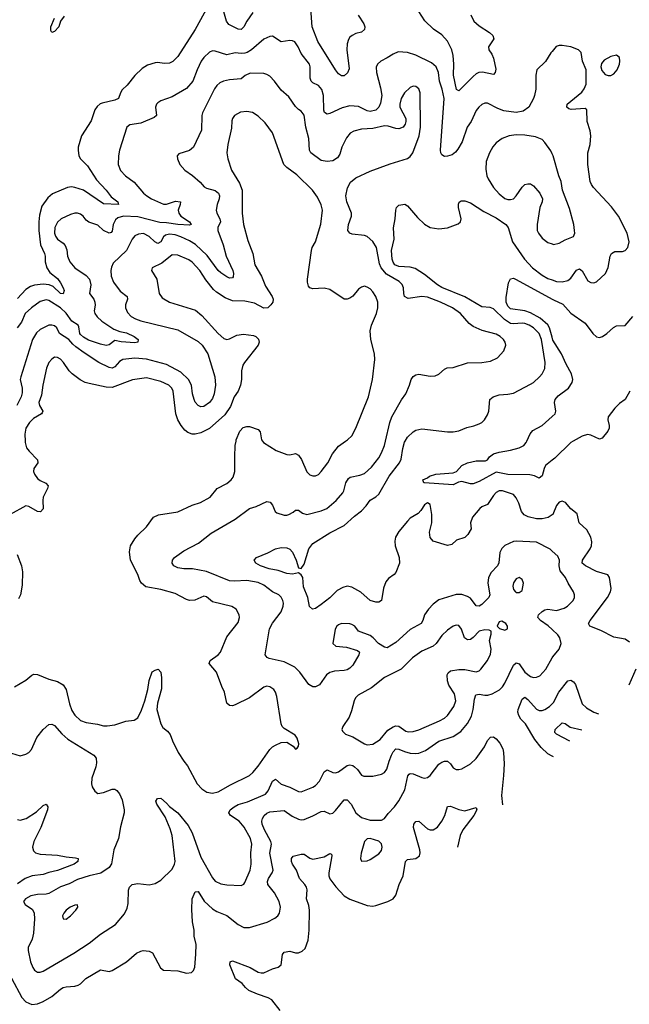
# Model space of a CAD drawing. Header units: inches. Extents: x 1384664 to 1536621, y 460766 to 646467.
# Tile 336 of 488: x 1526286 to 1530538, y 526074 to 532939. Entities that reach past the tile are written whole.
import ezdxf

# ---------------------------------------------------------------- set-up
doc = ezdxf.new("R2010")
doc.units = ezdxf.units.IN
doc.header["$MEASUREMENT"] = 0
for name, color, linetype in [('B5522', 7, 'Continuous'), ('B5523', 7, 'Continuous'), ('B5532', 7, 'Continuous'), ('B5533', 7, 'Continuous')]:
    doc.layers.add(name, color=color, linetype=linetype)

msp = doc.modelspace()

# ---------------------------------------------------------------- linework, layer by layer
at = {"layer": 'B5522', "color": 5}
for points, elevation in [([(1526323.8, 530000), (1526324.1, 529990), (1526334.7, 529954.7), (1526351.9, 529930), (1526409.2, 529870), (1526411.5, 529850), (1526384.1, 529810), (1526382.2, 529790), (1526388.7, 529770), (1526410, 529741.2), (1526430, 529726), (1526468.6, 529708.6), (1526484.4, 529690), (1526481.1, 529670), (1526450.2, 529610), (1526446.7, 529586.7), (1526450.3, 529529.7), (1526431.6, 529508.4), (1526410, 529509.7), (1526350, 529545.1), (1526330, 529549.5), (1526218.7, 529490)], 680), ([(1526250, 528288.4), (1526330, 528334.4), (1526370, 528368.5), (1526385.3, 528374.7), (1526410, 528374.3), (1526490, 528340.8), (1526550, 528324.9), (1526590, 528301.1), (1526611.3, 528270), (1526633, 528170), (1526650, 528123.1), (1526670.2, 528090), (1526710, 528053.4), (1526750, 528038), (1526828.2, 528028.2), (1526870, 528016), (1526895.1, 528015.1), (1526950, 528022.2), (1527026.9, 528046.9), (1527084.9, 528055.1), (1527109.7, 528070.3), (1527136, 528124), (1527159.7, 528190), (1527180.7, 528270), (1527190, 528332), (1527210, 528392), (1527230, 528404.7), (1527251.3, 528410), (1527270.6, 528390), (1527275.5, 528350), (1527274.6, 528274.6), (1527247.3, 528172.7), (1527243.6, 528130), (1527270.3, 528030.3), (1527284.9, 528004.9), (1527317.8, 527977.8), (1527335.4, 527955.4), (1527352, 527910), (1527391.7, 527830), (1527430, 527768.2), (1527456.5, 527736.5), (1527524.4, 527610), (1527555.9, 527575.9), (1527592.2, 527552.2), (1527630, 527546.9), (1527670, 527556.2), (1527755.5, 527604.5), (1527888.4, 527670), (1527911.8, 527690), (1527950, 527734.9), (1528029.8, 527850.2), (1528049.8, 527870.2), (1528070, 527881.7), (1528110, 527898.4), (1528150, 527902), (1528194.4, 527874.4), (1528210, 527852), (1528220.4, 527859.6), (1528230, 527874), (1528232, 527890), (1528222, 527930), (1528208, 527950), (1528130, 527996), (1528118, 528010), (1528109.6, 528029.6), (1528080.8, 528220.8), (1528071, 528251), (1528058, 528270), (1528030, 528287.3), (1528010, 528291.2), (1527990, 528285.6), (1527889.1, 528210.9), (1527790, 528161.7), (1527770, 528155.8), (1527750, 528157.6), (1527730, 528174), (1527714.7, 528250), (1527695.4, 528290), (1527659.6, 528390), (1527607.8, 528450), (1527614, 528470), (1527671.1, 528510), (1527686.9, 528530), (1527730, 528636.3), (1527810, 528736), (1527819.5, 528770), (1527818, 528790), (1527795.1, 528830), (1527766.6, 528846.6), (1527630, 528880.7), (1527590, 528916), (1527570, 528919.3), (1527508.5, 528891.5), (1527470, 528889.5), (1527450, 528895.6), (1527370, 528937.2), (1527270, 528965.1), (1527165.3, 528985.3), (1527135.1, 529010), (1527123.6, 529030), (1527109.6, 529070), (1527059.7, 529170), (1527051.3, 529228.7), (1527059.6, 529270), (1527090, 529320.5), (1527110, 529346), (1527170, 529402), (1527219.3, 529470), (1527254, 529486), (1527390, 529508.7), (1527490, 529553.7), (1527548.1, 529571.9), (1527614, 529610), (1527664, 529670), (1527730, 529704.9), (1527761.2, 529730), (1527776, 529750), (1527786.6, 529790), (1527785.6, 529890), (1527789.6, 529970), (1527795.2, 530000)], 680), ([(1530000, 529234), (1529986.4, 529246.4), (1529890, 529296.2), (1529750, 529303.8), (1529730, 529300.8), (1529670, 529274), (1529650, 529252.2), (1529634.8, 529225.2), (1529627.6, 529152.4), (1529619.3, 529130), (1529574.9, 529085.1), (1529555.6, 529050), (1529551.5, 529010), (1529564.4, 528930), (1529558.9, 528910), (1529510, 528861.8), (1529490, 528851), (1529470, 528851.5), (1529430, 528905.1), (1529410, 528917.7), (1529370, 528932.2), (1529330, 528931.1), (1529210, 528893), (1529170, 528864.6), (1529136.5, 528830), (1529110.2, 528790), (1529098.2, 528750), (1529087.2, 528730), (1529010, 528686.6), (1528910, 528596), (1528850, 528558.4), (1528830, 528562.9), (1528789, 528590), (1528752.3, 528630), (1528730, 528644.5), (1528650, 528676), (1528622.7, 528710), (1528603, 528723), (1528587.8, 528727.8), (1528530.5, 528729.5), (1528510, 528720.9), (1528497.3, 528710), (1528485.5, 528690), (1528470.4, 528590), (1528491.7, 528571.7), (1528565.1, 528565.1), (1528641.6, 528541.6), (1528657.3, 528530), (1528652.4, 528510), (1528610, 528439.6), (1528590, 528417.4), (1528570, 528406.2), (1528550, 528401.5), (1528482.9, 528397.1), (1528450, 528387.6), (1528426.4, 528370), (1528378.3, 528301.7), (1528350, 528288.3), (1528330, 528288.6), (1528303.9, 528303.9), (1528239.8, 528390), (1528205, 528425), (1528130, 528461.5), (1528025.6, 528485.6), (1528012.4, 528492.4), (1527997.6, 528510), (1528029, 528691), (1528049, 528731), (1528109.7, 528810), (1528124.7, 528850), (1528126, 528870), (1528120.4, 528890), (1528110, 528911.5), (1528094.3, 528930), (1528050, 528950.8), (1527990, 528996.5), (1527950, 529015.9), (1527870, 529028.3), (1527783.5, 529023.5), (1527750, 529027.3), (1527590, 529091.4), (1527490.8, 529109.2), (1527431.1, 529111.1), (1527390, 529117.6), (1527361.2, 529130), (1527349.4, 529150), (1527352.3, 529170), (1527367, 529190), (1527430, 529235.6), (1527533.3, 529290), (1527622, 529358), (1527790, 529456.5), (1527889.6, 529530), (1527934.9, 529545.1), (1528010, 529580.4), (1528034, 529574), (1528050, 529553.4), (1528068.9, 529510), (1528080.3, 529500.3), (1528130, 529483.8), (1528150, 529484.2), (1528164.2, 529490), (1528194.6, 529505.4), (1528210, 529519.6), (1528230, 529520.3), (1528257.7, 529497.7), (1528290, 529488.6), (1528390, 529514.2), (1528429.3, 529530.7), (1528493.7, 529586.3), (1528539.1, 529640.9), (1528546.6, 529653.4), (1528561.6, 529710), (1528580.2, 529739.8), (1528590.7, 529749.3), (1528657.8, 529762.2), (1528690, 529775.6), (1528741.1, 529818.9), (1528790, 529885.3), (1528810, 529918.4), (1528830, 529970.6), (1528837.2, 530000)], 660), ([(1530000, 529487.1), (1529972.9, 529467.1), (1529930, 529459.9), (1529890, 529459.6), (1529831.9, 529471.9), (1529805.9, 529485.9), (1529787.4, 529510), (1529768.4, 529568.4), (1529750, 529605.2), (1529729.6, 529629.6), (1529654.1, 529654.1), (1529630, 529654.6), (1529610, 529643.5), (1529590, 529622.4), (1529550, 529559.6), (1529510, 529541.6), (1529495.5, 529530), (1529443.8, 529470), (1529430.8, 529430), (1529434.8, 529390), (1529411.3, 529350), (1529390, 529329), (1529332, 529310), (1529299.8, 529280.2), (1529270, 529274), (1529170, 529303.7), (1529150, 529329), (1529145.7, 529365.7), (1529159.7, 529430), (1529159.7, 529490), (1529150, 529559), (1529130, 529571.1), (1529110, 529556.9), (1529083.9, 529516.1), (1529064.7, 529495.3), (1529010, 529463.8), (1528990, 529443.7), (1528930.2, 529370), (1528907.7, 529330), (1528903.2, 529303.2), (1528905.3, 529270), (1528931.8, 529190), (1528935.6, 529150), (1528910, 529084.5), (1528897.1, 529070), (1528858, 529042), (1528840.9, 529019.1), (1528824.7, 528975.3), (1528810.2, 528889.8), (1528790, 528878.7), (1528770, 528878.4), (1528730, 528889.7), (1528666.5, 528946.5), (1528602.7, 528982.7), (1528570, 528988.6), (1528539.6, 528980.4), (1528500.1, 528959.9), (1528450, 528909.1), (1528390, 528860.8), (1528350, 528834), (1528328, 528830), (1528307.7, 528847.7), (1528295.1, 528910), (1528265.4, 528985.4), (1528261.1, 529050), (1528250, 529069.5), (1528230, 529081.2), (1528190, 529073.5), (1528150, 529078), (1528090, 529097.6), (1528026, 529110), (1527966, 529130), (1527933.2, 529150), (1527922, 529170), (1527938, 529190), (1528018, 529222), (1528070, 529250.4), (1528110, 529258.4), (1528150, 529255.8), (1528170, 529248.2), (1528190, 529226), (1528214.4, 529170), (1528230, 529117.3), (1528250, 529112.2), (1528270, 529142), (1528304, 529250), (1528330, 529286.3), (1528450, 529360.2), (1528550, 529411.3), (1528621.7, 529478.3), (1528670, 529515.6), (1528702.2, 529550), (1528730.6, 529589.4), (1528770, 529612.4), (1528790, 529630.2), (1528863.3, 529756.7), (1528935.6, 529850), (1528946.2, 529873.8), (1528958.1, 529950), (1528970, 529993.7), (1528973.7, 530000)], 640), ([(1527979.2, 530000), (1527985.5, 529990), (1528075, 529935), (1528150, 529907.8), (1528170, 529906), (1528210, 529913.7), (1528230, 529903.1), (1528251.8, 529871.8), (1528290, 529785.5), (1528310, 529765.5), (1528330, 529758.4), (1528350, 529758.4), (1528370, 529768), (1528390, 529788), (1528435.1, 529850), (1528468.2, 529911.8), (1528510, 529965.3), (1528557.9, 530000)], 680), ([(1530000, 529867.5), (1529954.8, 529830), (1529943.9, 529810), (1529930, 529759.7), (1529910, 529743.1), (1529877.7, 529757.7), (1529845.1, 529765.1), (1529690, 529767.3), (1529610, 529783.9), (1529490, 529718), (1529450, 529702.6), (1529430, 529702.6), (1529370, 529719.8), (1529346, 529714), (1529310, 529697), (1529109.6, 529709.6), (1529106, 529710), (1529098, 529730), (1529130, 529744.7), (1529143.9, 529756.1), (1529188.7, 529770), (1529310, 529780.3), (1529332, 529790), (1529370, 529830.3), (1529409.2, 529850), (1529470, 529862.3), (1529535.6, 529864.4), (1529550, 529870.7), (1529562.9, 529890), (1529590, 529912.2), (1529630, 529923.9), (1529710, 529936.5), (1529770, 529954.9), (1529801.6, 529970), (1529819.7, 529990), (1529824.1, 530000)], 620), ([(1526269.5, 529210), (1526297.9, 529130), (1526304.8, 529090), (1526302.7, 528997.3), (1526291, 528930), (1526277.9, 528902.1)], 680), ([(1530000, 528687.3), (1529972.6, 528712.6), (1529919.7, 528750), (1529901, 528770), (1529904.4, 528790), (1529930, 528813.2), (1529950, 528824.2), (1529970, 528828.2), (1530000, 528823.8)], 660), ([(1526230, 527825.3), (1526290, 527806.7), (1526330, 527817.6), (1526349.7, 527830.3), (1526367.3, 527850), (1526405.3, 527934.7), (1526449.7, 527990.3), (1526490, 528024.9), (1526510, 528026.4), (1526530, 528018.4), (1526580.2, 527960.2), (1526621.7, 527921.7), (1526773, 527830), (1526803, 527810), (1526820.5, 527790), (1526822.5, 527757.5), (1526818, 527730), (1526788.8, 527651.2), (1526786.7, 527610), (1526790.8, 527590), (1526810, 527561), (1526830, 527544), (1526870, 527550.6), (1526930, 527574.8), (1526950, 527574.8), (1526964.1, 527564.1), (1526982, 527542), (1526999.9, 527499.9), (1527014, 527430), (1527014, 527410), (1526989.2, 527310.8), (1526975.6, 527230), (1526943.5, 527150), (1526926.5, 527053.5), (1526910, 527027.6), (1526851.1, 526988.9), (1526770, 526970.5), (1526690, 526944.2), (1526630, 526913.3), (1526570, 526893.3), (1526490, 526845.7), (1526470, 526841.3), (1526410, 526840.3), (1526363.8, 526830), (1526325.7, 526810), (1526312, 526790), (1526324.9, 526770), (1526375.4, 526735.4), (1526387.6, 526710), (1526389.5, 526670), (1526382.7, 526570), (1526372.7, 526527.3), (1526345.4, 526470), (1526344.6, 526450), (1526361.8, 526370), (1526378, 526330), (1526390, 526312.7), (1526410, 526298.4), (1526430, 526297), (1526450, 526304.2), (1526664.2, 526430), (1526770, 526500.8), (1526850, 526563.9), (1526953.3, 526630), (1527016.2, 526703.8), (1527036.4, 526743.6), (1527043.5, 526776.5), (1527045.4, 526870), (1527052, 526890), (1527069.7, 526910.3), (1527110, 526917), (1527190, 526906.7), (1527230, 526916.4), (1527270, 526939.3), (1527350, 527015.5), (1527365.7, 527050), (1527369.7, 527070), (1527349, 527250), (1527336.3, 527296.3), (1527300.9, 527380.9), (1527242, 527470), (1527235.3, 527490), (1527248, 527510), (1527270, 527510.8), (1527310, 527477.3), (1527332, 527452), (1527390, 527408.2), (1527460.2, 527320.2), (1527488.4, 527268.4), (1527550, 527099.1), (1527630, 526955.6), (1527650, 526932.6), (1527690, 526914.9), (1527730, 526907.6), (1527830, 526901.3), (1527850, 526910.5), (1527857.4, 526922.6), (1527892.7, 527010), (1527900.2, 527050), (1527899, 527130), (1527905.7, 527190), (1527896.8, 527230), (1527851.2, 527310), (1527817.6, 527350), (1527757.6, 527390), (1527744.8, 527410), (1527755, 527430), (1527780.9, 527450), (1527810, 527466.7), (1527874.8, 527485.2), (1528000.5, 527539.5), (1528018.5, 527561.5), (1528050, 527630.3), (1528070, 527642.8), (1528110, 527608), (1528170, 527588.5), (1528230, 527556.9), (1528250, 527554.9), (1528330, 527587.3), (1528350, 527599.7), (1528376.5, 527630), (1528410, 527694.4), (1528430, 527708.8), (1528470, 527690.3), (1528490, 527687.6), (1528510, 527694.6), (1528570, 527738.4), (1528590, 527743.2), (1528610, 527738), (1528620.8, 527730), (1528642.2, 527710), (1528670, 527670.4), (1528685.5, 527665.5), (1528750, 527665.3), (1528810, 527677.4), (1528830, 527690.4), (1528846.4, 527713.6), (1528862.1, 527770), (1528878.8, 527810), (1528890, 527833.2), (1528910, 527854.3), (1528930, 527853.7), (1528970, 527835.4), (1529010, 527825.8), (1529050, 527822.8), (1529070, 527825.9), (1529115.5, 527844.5), (1529210, 527908), (1529310, 527942.3), (1529362.9, 527977.1), (1529410, 528031.6), (1529437.5, 528082.5), (1529449.3, 528130), (1529457.5, 528202.5), (1529467.7, 528232.3), (1529490, 528236.9), (1529530, 528228.2), (1529551.6, 528228.4), (1529582.2, 528237.8), (1529633.3, 528266.7), (1529653, 528287), (1529670, 528314), (1529730, 528437.4), (1529750, 528455.5), (1529770, 528447.4), (1529810, 528389.1), (1529850, 528359.6), (1529870, 528353.1), (1529890, 528354.6), (1529914.7, 528365.3), (1529955.1, 528410), (1530000, 528489.7)], 660), ([(1530000, 527803.8), (1529970, 527820.4), (1529923.5, 527863.5), (1529879.4, 527919.4), (1529814.2, 528030), (1529782.6, 528062.6), (1529766.9, 528086.9), (1529760.5, 528110), (1529762.3, 528130), (1529790, 528201.3), (1529810, 528215), (1529830, 528199.7), (1529890, 528132.8), (1529910, 528121.9), (1529930, 528121.9), (1529950, 528128.7), (1529980.9, 528150), (1530000, 528169)], 640), ([(1526230, 526257.1), (1526300.9, 526120.9), (1526330, 526092), (1526370, 526073.5), (1526410, 526076.8), (1526450, 526094), (1526510.9, 526129.1), (1526570, 526178.9), (1526590, 526190.2), (1526610, 526196.3), (1526670, 526199.6), (1526693.5, 526206.5), (1526710, 526217), (1526746.3, 526253.7), (1526850, 526313.1), (1526910, 526302.4), (1526930, 526310.4), (1527030, 526370.4), (1527100.7, 526430), (1527130, 526444.6), (1527148.4, 526448.4), (1527190, 526443.8), (1527211.8, 526431.8), (1527268.3, 526328.3), (1527290, 526311), (1527390, 526306.8), (1527450, 526290.7), (1527485.2, 526294.8), (1527499, 526310), (1527506.8, 526333.2), (1527515.8, 526424.2), (1527516, 526490), (1527502.2, 526550), (1527502.2, 526590), (1527491.6, 526650), (1527485.9, 526734.1), (1527489.8, 526810), (1527510, 526858), (1527530, 526860.5), (1527571.9, 526791.9), (1527630, 526739.1), (1527661, 526721), (1527730, 526694.2), (1527810, 526631.3), (1527850, 526610.2), (1527890, 526608.9), (1528013.2, 526646.8), (1528066.1, 526673.9), (1528085.6, 526690), (1528098, 526710), (1528104.7, 526750), (1528095.1, 526790), (1528062.7, 526850), (1528017.1, 526910), (1528015, 526930), (1528020.7, 526950), (1528046.2, 526990), (1528053.5, 527010), (1528031.9, 527128.1), (1528042.2, 527190), (1528036.7, 527210), (1527992.9, 527290), (1527976.5, 527330), (1527974.8, 527350), (1527979.7, 527370), (1527992.2, 527390), (1528010, 527406.7), (1528030, 527414.8), (1528130, 527424.4), (1528186.5, 527386.5), (1528230, 527364.6), (1528250, 527359.8), (1528270, 527363.5), (1528331.7, 527388.3), (1528390, 527419), (1528410, 527421.1), (1528450, 527402.6), (1528470, 527406.5), (1528490, 527425.3), (1528550, 527500.3), (1528570, 527499.6), (1528598.6, 527470), (1528630, 527408.5), (1528670, 527375.6), (1528730, 527358.3), (1528810, 527357.1), (1528830, 527370.4), (1528855.7, 527404.3), (1528899.7, 527450), (1528930, 527492.4), (1528971.4, 527570), (1528994, 527666), (1529002.5, 527677.5), (1529010, 527682.6), (1529030, 527680.2), (1529090, 527655.5), (1529110, 527651.4), (1529130, 527655.3), (1529150, 527670.3), (1529210, 527747.6), (1529230, 527762.3), (1529250, 527770.2), (1529270.4, 527770), (1529291, 527751), (1529310, 527722.4), (1529330, 527712.2), (1529350, 527710.4), (1529370, 527714.9), (1529429.4, 527750), (1529470, 527788.4), (1529527.2, 527870), (1529550, 527912.4), (1529570, 527935.8), (1529590, 527939.5), (1529610, 527925.7), (1529634.3, 527894.3), (1529655.5, 527855.5), (1529661.3, 527830), (1529665, 527750), (1529661.7, 527670), (1529645.6, 527530), (1529654.5, 527463.7)], 640), ([(1526270, 527363.1), (1526290, 527357.4), (1526331.4, 527368.6), (1526403, 527417), (1526450, 527460.4), (1526471.3, 527470), (1526483, 527450), (1526481.1, 527430), (1526434.4, 527305.6), (1526384.3, 527210), (1526376.5, 527170), (1526383, 527143), (1526395.5, 527130), (1526430, 527119.7), (1526550, 527114.4), (1526610, 527101.8), (1526676.2, 527096.2), (1526693.4, 527090), (1526692.2, 527070), (1526665.5, 527050), (1526550, 527007.7), (1526490, 526993.4), (1526450, 526978.3), (1526372.7, 526970), (1526323.9, 526950), (1526270, 526914)], 640), ([(1528102.2, 526030), (1528044.8, 526104.8), (1528019.4, 526119.4), (1527943.9, 526143.9), (1527884.2, 526170), (1527860.7, 526190), (1527838, 526218), (1527790.6, 526250.6), (1527751.8, 526350), (1527754, 526370), (1527770, 526378), (1527894.4, 526330), (1527950, 526298.4), (1527970, 526292.2), (1527990, 526292.2), (1528050, 526321.7), (1528088.1, 526331.9), (1528109.4, 526350), (1528118.9, 526421.1), (1528130, 526437), (1528170, 526443.6), (1528210, 526432), (1528230, 526432.2), (1528255.8, 526444.2), (1528276.2, 526463.8), (1528297.8, 526522.2), (1528305.7, 526590), (1528306.7, 526730), (1528302.7, 526762.7), (1528287.1, 526810), (1528291.3, 526871.3), (1528287.7, 526890), (1528275.4, 526910), (1528236.8, 526950), (1528216.8, 527010), (1528188, 527050), (1528181, 527070), (1528181.3, 527090), (1528192.8, 527107.2), (1528250, 527121.1), (1528270, 527120.3), (1528310, 527091.7), (1528330, 527085), (1528410, 527102.8), (1528450, 527125.5), (1528459.9, 527119.9), (1528463.8, 527110), (1528441.7, 526990), (1528442.7, 526970), (1528450, 526948.8), (1528492, 526892), (1528550, 526830.3), (1528590, 526805.8), (1528710, 526762.4), (1528750, 526758.4), (1528770, 526763.1), (1528853.2, 526790), (1528891.6, 526810), (1528910, 526834), (1528933.3, 526910), (1528961, 526970), (1528978, 527070), (1528990, 527084.6), (1529050, 527090.3), (1529074.7, 527110), (1529079.3, 527130), (1529076, 527150), (1529033.1, 527306.9), (1529036.3, 527330), (1529050, 527348.2), (1529070, 527350.4), (1529130, 527298.5), (1529150, 527290.2), (1529170, 527291.3), (1529199.8, 527310), (1529231.6, 527350), (1529250.7, 527390), (1529270, 527452.7), (1529290, 527456), (1529350, 527431.4), (1529390, 527423.6), (1529470, 527446), (1529473.8, 527430), (1529454.8, 527390), (1529377.4, 527290), (1529359, 527250), (1529338.9, 527170)], 620)]:
    msp.add_lwpolyline(points, dxfattribs=dict(at, elevation=elevation))
for points, elevation in [([(1529770, 529049), (1529750, 529041.2), (1529730, 529013.2), (1529724.9, 528990), (1529730, 528966.8), (1529744, 528950), (1529750, 528944.9), (1529770, 528944.9), (1529790, 528958), (1529799.3, 529010), (1529790, 529035.3)], 680), ([(1529330, 528718.3), (1529310, 528710.9), (1529270, 528682.2), (1529230, 528644.7), (1529190.1, 528589.9), (1529170, 528570.9), (1529090, 528536.4), (1529026.3, 528490), (1528946.5, 528410), (1528830, 528352.1), (1528738.9, 528281.1), (1528647, 528230), (1528628.9, 528210), (1528619.6, 528190), (1528600.9, 528119.1), (1528583.1, 528076.9), (1528539.1, 528010), (1528534, 527990), (1528537.3, 527977.3), (1528558, 527958), (1528610, 527939.5), (1528690, 527889.1), (1528710, 527883.6), (1528750, 527888.1), (1528799.6, 527919.6), (1528853.7, 527986.3), (1528890, 528008.8), (1528910, 528015.1), (1528930, 528013.5), (1528979.2, 527979.2), (1528994.8, 527974.8), (1529030, 527975.9), (1529070, 527988.5), (1529214.7, 528050), (1529250, 528069.4), (1529270, 528088.3), (1529315, 528150), (1529327.6, 528190), (1529318.5, 528238.5), (1529279.9, 528299.9), (1529269.1, 528329.1), (1529268.9, 528370), (1529275, 528385), (1529290, 528398), (1529350, 528408.8), (1529390, 528408.6), (1529470, 528391.4), (1529490, 528399), (1529503.5, 528410), (1529549.7, 528470), (1529570, 528516), (1529575.1, 528550), (1529563.5, 528610), (1529575.1, 528655.1), (1529574.8, 528674.8), (1529561.5, 528681.5), (1529530, 528685.1), (1529490, 528676.4), (1529450, 528631.1), (1529430, 528617.7), (1529410, 528614.3), (1529389.8, 528629.8), (1529368.2, 528690), (1529350, 528714.7)], 680), ([(1529650, 528746), (1529630, 528741.2), (1529616, 528710), (1529633.7, 528693.7), (1529670, 528683), (1529689, 528691), (1529689.2, 528710), (1529677.2, 528730)], 680), ([(1528730, 527229.5), (1528710, 527226.6), (1528690.4, 527209.6), (1528667.3, 527127.3), (1528662.8, 527090), (1528671.3, 527071.3), (1528710, 527074.8), (1528730, 527084), (1528790, 527122), (1528810, 527147.3), (1528814.3, 527170), (1528810, 527193.2), (1528791.3, 527211.3)], 640), ([(1526688.4, 526768.4), (1526670, 526766), (1526639.1, 526750), (1526610.6, 526730), (1526594.9, 526710), (1526585.7, 526690), (1526588.2, 526670), (1526610, 526666.7), (1526640.7, 526690), (1526678.4, 526730), (1526691.8, 526750)], 680)]:
    msp.add_lwpolyline(points, close=True, dxfattribs=dict(at, elevation=elevation))
at = {"layer": 'B5523', "color": 5}
for points, elevation in [([(1527597.6, 533030), (1527509.2, 532870), (1527390, 532682.6), (1527353.4, 532646.6), (1527330, 532635.1), (1527294.3, 532634.3), (1527250, 532641.1), (1527230, 532638.3), (1527177, 532623), (1527140.7, 532599.3), (1527090.3, 532550), (1527036.6, 532483.4), (1527000.3, 532450), (1526988.9, 532430), (1526976.4, 532390), (1526950, 532378.7), (1526861.8, 532358.2), (1526847.7, 532352.3), (1526826, 532334), (1526810.2, 532309.8), (1526785, 532235), (1526717, 532130), (1526694.9, 532050), (1526693.4, 532030), (1526699.5, 531990), (1526710.4, 531970), (1526759.1, 531919.1), (1526821.8, 531821.8), (1526889.4, 531750), (1526923.2, 531703.2), (1526970.4, 531670), (1526976, 531650), (1526870, 531654.2), (1526730.8, 531750), (1526671.3, 531770), (1526646.7, 531773.3), (1526619.5, 531770), (1526514.4, 531725.6), (1526481.9, 531698.1), (1526441.4, 531638.6), (1526423.3, 531576.7), (1526419.3, 531530), (1526419.6, 531470), (1526430.7, 531370), (1526458.5, 531310), (1526463.8, 531290), (1526464.1, 531250), (1526475, 531210), (1526497, 531177), (1526550, 531133.8), (1526570, 531104.6), (1526590.2, 531069.8), (1526595.2, 531050), (1526590, 531026.9), (1526570, 531029.1), (1526519.3, 531079.3), (1526491, 531091), (1526450, 531094.8), (1526390, 531088.4), (1526361.1, 531078.9), (1526330, 531058.9), (1526270, 530996)], 620), ([(1528647.8, 532970), (1528686.4, 532910), (1528693.4, 532890), (1528691.6, 532870), (1528670, 532853.3), (1528630, 532842.9), (1528604.2, 532830), (1528590, 532817.7), (1528579.6, 532800.4), (1528570.2, 532770), (1528567.8, 532730), (1528583.6, 532596.4), (1528572.4, 532567.6), (1528550, 532547.6), (1528530, 532547.8), (1528510, 532562), (1528489.8, 532590), (1528366.4, 532786.4), (1528327, 532890), (1528314, 533050)], 620), ([(1526596, 532964), (1526571.6, 532928.4), (1526559.5, 532890), (1526530, 532857), (1526510, 532849), (1526503.8, 532863.8), (1526504.4, 532890), (1526529.6, 532950.4)], 580), ([(1527911.4, 532990), (1527870, 532929.8), (1527850, 532888.2), (1527830, 532871.9), (1527810, 532874.2), (1527744.6, 532904.6), (1527728.8, 532928.8), (1527710, 532995.1)], 620), ([(1529432.2, 532972.2), (1529454.9, 532930), (1529490, 532895.5), (1529563.1, 532850), (1529586.7, 532830), (1529593.3, 532806.7), (1529556.4, 532750), (1529559.5, 532730), (1529579.7, 532699.7), (1529591.8, 532671.8), (1529606.2, 532593.8), (1529603, 532570), (1529590, 532557), (1529513.4, 532573.4), (1529489.5, 532570.5), (1529470, 532561.4), (1529450, 532543.5), (1529350, 532442), (1529332.4, 532452.4), (1529312.9, 532552.9), (1529314.9, 532630), (1529309.3, 532690), (1529299.3, 532730), (1529270, 532788.5), (1529230, 532833.6), (1529172.5, 532872.5), (1529111.6, 532931.6), (1529070, 532997.4)], 620), ([(1530000, 532717.9), (1529991.7, 532708.3), (1529953, 532647), (1529893.4, 532590), (1529886.6, 532553.4), (1529885.1, 532454.9), (1529877, 532410), (1529870.3, 532389.7), (1529837, 532330), (1529797.9, 532302.1), (1529748.7, 532291.3), (1529664.1, 532304.1), (1529620.6, 532320.6), (1529550, 532356.9), (1529530, 532356.9), (1529510, 532347.8), (1529488.4, 532330), (1529470, 532306.6), (1529435.2, 532230), (1529408.3, 532190), (1529372.1, 532087.9), (1529342.7, 532037.3), (1529324.9, 532015.1), (1529302.6, 531997.4), (1529270, 531986.6), (1529250, 531986.4), (1529230, 531997.6), (1529223.1, 532010), (1529220.3, 532030), (1529247.7, 532390), (1529234, 532454), (1529215.2, 532510), (1529206.9, 532570), (1529190, 532609.8), (1529158.7, 532638.7), (1529050, 532692.1), (1528990, 532711.1), (1528926, 532714), (1528890, 532699.7), (1528850, 532672.8), (1528804.9, 532650), (1528781.6, 532630), (1528771.9, 532608.1), (1528774, 532570), (1528803.8, 532463.8), (1528811.9, 532410), (1528802.6, 532357.4), (1528790, 532329.7), (1528770.8, 532309.2), (1528730, 532299.4), (1528710, 532304.7), (1528650, 532334.2), (1528590, 532338.4), (1528534.5, 532325.5), (1528450, 532284.1), (1528430, 532279.7), (1528412.7, 532292.7), (1528407.3, 532307.3), (1528405.2, 532410), (1528393.5, 532453.5), (1528370, 532480.9), (1528330, 532499.8), (1528319.8, 532510), (1528311.9, 532531.9), (1528311.8, 532610), (1528307.1, 532630), (1528250, 532704.2), (1528228.3, 532750), (1528204.2, 532784.2), (1528190, 532791.6), (1528170, 532793.3), (1528110, 532784.2), (1528050, 532824.2), (1528030, 532822.4), (1527990, 532803.5), (1527902.4, 532730), (1527872.7, 532710), (1527855.3, 532704.7), (1527830, 532702.5), (1527790, 532707.2), (1527730, 532695.1), (1527650, 532720.4), (1527630, 532721.7), (1527610, 532712.8), (1527570, 532676.4), (1527551.2, 532650), (1527523.2, 532590), (1527494.3, 532510), (1527450, 532459.2), (1527350, 532401), (1527270, 532372.4), (1527250, 532359.6), (1527241.3, 532350), (1527233.7, 532330), (1527239.3, 532270), (1527223.9, 532256.1), (1527130, 532218.7), (1527053.4, 532206.6), (1527033.7, 532190), (1526982.2, 532030), (1526974.7, 531990), (1526973.8, 531930), (1526988.5, 531888.5), (1527024.4, 531850), (1527085.4, 531805.4), (1527148.7, 531730), (1527172, 531710), (1527206, 531690), (1527290, 531653.7), (1527310, 531652.4), (1527372.7, 531672.7), (1527407.3, 531670), (1527406.5, 531650), (1527392.3, 531610), (1527395.5, 531590), (1527410.1, 531570.1), (1527470.3, 531530), (1527482, 531510), (1527470, 531506), (1527389.5, 531510.5), (1527310, 531523.3), (1527264.3, 531524.3), (1527110, 531565), (1527011.3, 531568.7), (1526970, 531557.6), (1526955.3, 531544.7), (1526937.3, 531510), (1526930, 531463.6), (1526923.8, 531456.2), (1526910, 531451.5), (1526869.9, 531469.9), (1526830, 531505.3), (1526767.6, 531527.6), (1526750, 531542.2), (1526728.4, 531570), (1526710, 531583.8), (1526689.3, 531590.7), (1526670, 531589.8), (1526640, 531580), (1526575.8, 531550), (1526550, 531526.6), (1526532, 531490), (1526529.5, 531450), (1526536.2, 531430), (1526550.3, 531410), (1526590, 531380.2), (1526603.6, 531363.6), (1526614.1, 531334.1), (1526620.2, 531290), (1526636.9, 531250), (1526670.3, 531210), (1526750, 531155.6), (1526772.3, 531130), (1526783, 531090), (1526772.6, 531030), (1526802.8, 530990), (1526811, 530970), (1526811.9, 530948.1), (1526804.9, 530910), (1526810.4, 530890), (1526827.2, 530867.2), (1526858.2, 530838.2), (1526941.8, 530781.8), (1526984.2, 530764.2), (1527030, 530755.5), (1527085.7, 530730), (1527111.8, 530710), (1527110.8, 530690), (1527090, 530686.8), (1526993.8, 530693.8), (1526950, 530702.4), (1526910, 530671.7), (1526890, 530667), (1526850, 530675.6), (1526765.1, 530705.1), (1526730, 530724.7), (1526710, 530743.2), (1526704.8, 530750), (1526698.7, 530798.7), (1526693, 530810), (1526650, 530836.5), (1526610, 530893.1), (1526571, 530930), (1526490, 530981.9), (1526470, 530985.6), (1526430, 530975), (1526367.8, 530930), (1526323.9, 530890), (1526298.6, 530830), (1526267.3, 530790)], 640), ([(1528837.2, 530000), (1528869, 530130), (1528882.9, 530170), (1528950, 530288.7), (1528978.7, 530330), (1529004.7, 530390), (1529016, 530430), (1529030, 530450.8), (1529050, 530462.8), (1529070, 530467.3), (1529150, 530453), (1529184.8, 530455.2), (1529210, 530467.3), (1529250, 530502.8), (1529267.6, 530512.4), (1529310, 530514.9), (1529410, 530546.4), (1529510, 530548.7), (1529570, 530558.9), (1529618.7, 530581.3), (1529662.4, 530630), (1529677.6, 530670), (1529673.3, 530690), (1529659.7, 530710), (1529636.3, 530730), (1529610, 530745.4), (1529511.6, 530771.6), (1529450, 530799.1), (1529421.9, 530821.9), (1529361.7, 530890), (1529306, 530930), (1529220.7, 530970), (1529130, 531003.7), (1529090, 531008.9), (1528995, 530995), (1528970, 531008.7), (1528964.5, 531030), (1528963.4, 531070), (1528953.7, 531093.7), (1528933.9, 531113.9), (1528843.7, 531163.7), (1528808.2, 531208.2), (1528796.9, 531236.9), (1528773.9, 531350), (1528750, 531393.5), (1528710, 531427), (1528690, 531433.5), (1528604.8, 531444.8), (1528589.3, 531450), (1528574, 531470), (1528579.7, 531510), (1528600.4, 531570), (1528599.7, 531590), (1528568.7, 531670), (1528562, 531710), (1528572.6, 531767.4), (1528593.8, 531806.2), (1528630, 531837.3), (1528730, 531882), (1528870, 531935.2), (1528990, 531971.6), (1529010, 531984.6), (1529028.4, 532010), (1529072.9, 532130), (1529082.2, 532190), (1529078.5, 532430), (1529070, 532458), (1529050, 532473.3), (1529030, 532474.7), (1529010, 532465.6), (1528970, 532429.6), (1528947.6, 532390), (1528936.5, 532350), (1528937.6, 532330), (1528979, 532250), (1528980.3, 532230), (1528974.9, 532210), (1528960.4, 532190), (1528930, 532178.2), (1528910, 532179.8), (1528856.7, 532196.7), (1528830, 532198.5), (1528750, 532179.9), (1528670, 532176.8), (1528617.1, 532162.9), (1528592.1, 532147.9), (1528564.5, 532115.5), (1528532.4, 532050), (1528518.4, 532001.6), (1528503.4, 531976.6), (1528470, 531954.7), (1528430, 531949.8), (1528390, 531957.6), (1528315.8, 532010), (1528307.1, 532030), (1528303.7, 532110), (1528281.7, 532190), (1528270, 532272.3), (1528250, 532302), (1528230, 532311.8), (1528210, 532334), (1528162.3, 532402.3), (1528110, 532448), (1528063.5, 532510), (1528030, 532544.7), (1528010, 532557.7), (1527990, 532563.5), (1527893.3, 532566.7), (1527858.8, 532550), (1527830, 532526.9), (1527750, 532520.3), (1527708.6, 532511.4), (1527681.7, 532498.3), (1527660.5, 532479.5), (1527644.1, 532455.9), (1527560.7, 532290), (1527555.5, 532270), (1527554.9, 532170), (1527498.3, 532050), (1527470, 532026.9), (1527397.1, 532002.9), (1527385.5, 531990), (1527386, 531970), (1527403.8, 531930), (1527437.1, 531890), (1527491.8, 531851.8), (1527545.4, 531805.4), (1527573.4, 531773.4), (1527590, 531763.6), (1527650, 531748.1), (1527672.3, 531730), (1527678.9, 531710), (1527677.4, 531690), (1527663.8, 531650), (1527657.1, 531610), (1527662.3, 531590), (1527683.2, 531550), (1527685.8, 531530), (1527668.1, 531490), (1527667.5, 531470), (1527705, 531370), (1527727.3, 531290), (1527773.4, 531190), (1527777.3, 531170), (1527774.4, 531145.6), (1527770, 531139.5), (1527750, 531137.7), (1527730, 531146.2), (1527690, 531173.8), (1527670, 531191.4), (1527594.8, 531294.8), (1527511.2, 531371.3), (1527470, 531397.3), (1527410, 531425.8), (1527370, 531438.2), (1527330, 531444.1), (1527302.5, 531437.5), (1527290, 531425.6), (1527270, 531389.1), (1527250, 531378.7), (1527229.5, 531389.5), (1527190, 531427.9), (1527150, 531447.2), (1527115.3, 531444.7), (1527090, 531431.5), (1527070, 531409.4), (1527030.2, 531330), (1526938.5, 531241.5), (1526925.4, 531214.6), (1526920.7, 531190), (1526924.3, 531150), (1526941, 531110), (1526986.3, 531046.3), (1527035.4, 531010), (1527038.6, 530990), (1527024.8, 530950), (1527023.5, 530930), (1527037.2, 530897.2), (1527063.2, 530870), (1527093, 530853), (1527130, 530839.4), (1527390, 530776.8), (1527530, 530696), (1527559.7, 530670), (1527597.8, 530610), (1527648, 530450), (1527651.8, 530390), (1527641.6, 530330), (1527630, 530297.6), (1527610, 530269.7), (1527570, 530242.6), (1527550, 530240.5), (1527530, 530248), (1527510, 530271.6), (1527502, 530290), (1527491.4, 530330), (1527484.5, 530390), (1527462.9, 530430), (1527410, 530481.1), (1527310, 530534.6), (1527170, 530572.5), (1527090, 530579.5), (1527006, 530570), (1526983.1, 530556.9), (1526950, 530517.6), (1526930, 530509.8), (1526910, 530513.4), (1526838.5, 530550), (1526735.2, 530615.2), (1526678.1, 530658.1), (1526656.3, 530676.3), (1526628.2, 530710), (1526562.7, 530750), (1526545.7, 530790), (1526530, 530804.7), (1526510, 530809.8), (1526490, 530808.8), (1526430, 530778.9), (1526404.2, 530755.8), (1526376.1, 530710), (1526292.9, 530450), (1526290.2, 530429.8), (1526302.6, 530370), (1526303.3, 530336.7), (1526296.1, 530310), (1526266.4, 530250)], 660), ([(1528557.9, 530000), (1528571.8, 530010), (1528601.8, 530038.2), (1528629.7, 530090), (1528719.2, 530310), (1528746.4, 530430), (1528764.2, 530570), (1528761, 530610), (1528736.3, 530710), (1528731.6, 530770), (1528739.5, 530810), (1528774.7, 530890), (1528784.7, 530930), (1528784, 530970), (1528771.1, 531010), (1528750, 531042), (1528730, 531062), (1528710, 531075.1), (1528690, 531080.9), (1528670, 531075.1), (1528650, 531059.3), (1528610, 531012.3), (1528590, 530997), (1528570, 530989.5), (1528550, 530989.5), (1528450, 531058), (1528410, 531067), (1528330, 531062.7), (1528310, 531069.2), (1528301.6, 531081.6), (1528294, 531110), (1528294.7, 531130), (1528321, 531330), (1528327.2, 531350), (1528350, 531390.5), (1528386.3, 531513.7), (1528397.1, 531610), (1528390, 531649.2), (1528362.5, 531702.5), (1528328, 531750), (1528218.4, 531858.4), (1528150, 531909.6), (1528129.6, 531930), (1528050.5, 532150.5), (1527999, 532219), (1527950, 532266.3), (1527910, 532291.3), (1527870, 532299.6), (1527826.4, 532293.6), (1527783.8, 532270), (1527770.4, 532250), (1527766.5, 532233.5), (1527762.9, 532182.9), (1527738.5, 532070), (1527731.5, 532010), (1527737.8, 531970), (1527762.4, 531890), (1527818.4, 531798.4), (1527836.8, 531750), (1527838.5, 531590), (1527847.7, 531510), (1527878.5, 531398.5), (1527912.9, 531310), (1527926.9, 531230), (1527973.4, 531150), (1528000.5, 531080.5), (1528047.3, 531010), (1528054, 530990), (1528050.7, 530970), (1528038.8, 530950), (1528018, 530930), (1527990, 530926.6), (1527923.3, 530963.3), (1527855.7, 530975.7), (1527770, 530979.8), (1527719.7, 530999.7), (1527658.8, 531038.8), (1527638.3, 531058.3), (1527585.3, 531125.3), (1527542.7, 531190), (1527490, 531248.6), (1527464.8, 531264.8), (1527390, 531296.2), (1527350, 531298.7), (1527278.6, 531241.4), (1527210.6, 531210), (1527205.5, 531190), (1527243.1, 531130), (1527258.3, 531030), (1527279.3, 530999.3), (1527330, 530970.3), (1527513.3, 530913.3), (1527555.8, 530875.8), (1527670.1, 530750.1), (1527710, 530715.5), (1527730, 530710.2), (1527750, 530714), (1527799.9, 530739.9), (1527846.1, 530746.1), (1527916.9, 530736.9), (1527933.4, 530730), (1527951.3, 530711.3), (1527957, 530690), (1527950.3, 530670), (1527854.6, 530550), (1527843.1, 530530), (1527832.6, 530490), (1527833.2, 530430), (1527826.4, 530390), (1527810.2, 530349.8), (1527783.2, 530310), (1527756.8, 530243.2), (1527715.9, 530184.1), (1527610.8, 530089.2), (1527550, 530058), (1527510, 530048.7), (1527489, 530049), (1527460, 530060), (1527437.6, 530077.6), (1527411.6, 530110), (1527388.7, 530148.7), (1527375.7, 530190), (1527356.4, 530350), (1527348, 530370), (1527327.3, 530390), (1527270, 530415.3), (1527170, 530441.6), (1527073.1, 530426.9), (1526930, 530373.7), (1526890, 530376.5), (1526770, 530402), (1526742.9, 530410), (1526708.1, 530428.1), (1526651, 530470), (1526630.5, 530490.5), (1526591.7, 530550), (1526570, 530572.2), (1526550, 530584.2), (1526530, 530587), (1526510, 530572), (1526490, 530549.3), (1526472, 530510), (1526448, 530392), (1526438.7, 530321.3), (1526420.7, 530270), (1526424.7, 530250), (1526447.7, 530210), (1526443, 530197), (1526439.1, 530190), (1526382.5, 530157.5), (1526354, 530130), (1526328.7, 530090), (1526322.4, 530050), (1526323.8, 530000)], 680), ([(1530000, 532004.9), (1529990, 532025.2), (1529950, 532083.7), (1529930, 532104.5), (1529883.1, 532123.1), (1529810, 532134), (1529750, 532136.5), (1529699.1, 532130), (1529650.3, 532110), (1529610, 532080.4), (1529587.1, 532052.9), (1529562.6, 532010), (1529539.7, 531950), (1529537.3, 531897.3), (1529544.7, 531850), (1529552.8, 531830), (1529590, 531768.5), (1529630, 531725.7), (1529670, 531692.9), (1529690, 531686.2), (1529710, 531685.2), (1529730, 531690.3), (1529749.7, 531710), (1529790, 531770.4), (1529810, 531790.3), (1529830, 531795.8), (1529850, 531794), (1529870, 531780.4), (1529914.9, 531730), (1529933.6, 531690), (1529930.2, 531669.8), (1529913.4, 531630), (1529895.3, 531510), (1529896.5, 531470), (1529904.2, 531450), (1529930, 531415.8), (1529970, 531384.9), (1530000, 531375.4)], 660), ([(1528973.7, 530000), (1528990, 530027.4), (1529030, 530064.9), (1529050, 530077.4), (1529090, 530087.4), (1529270, 530064.9), (1529310, 530065.7), (1529350, 530073.1), (1529404.7, 530095.3), (1529453.5, 530106.5), (1529490, 530120.3), (1529508.8, 530131.2), (1529527.8, 530150), (1529550, 530184.9), (1529557.7, 530210), (1529566.3, 530290), (1529587.8, 530310), (1529630, 530323.8), (1529690, 530327.1), (1529730, 530336.1), (1529850, 530398.5), (1529870, 530410.3), (1529912.2, 530450), (1529930, 530470.4), (1529950, 530507.7), (1529951.8, 530548.2), (1529926.1, 530710), (1529910, 530751.4), (1529870, 530790.5), (1529838.7, 530810), (1529810, 530820.2), (1529790, 530823.6), (1529730, 530818), (1529710, 530821.1), (1529668.2, 530848.2), (1529590, 530922.6), (1529567.2, 530932.8), (1529510, 530935.9), (1529390, 531007.8), (1529231.3, 531071.3), (1529199.8, 531090), (1529110, 531162.2), (1529043.4, 531203.4), (1529010, 531214.6), (1528930, 531219), (1528903.5, 531230), (1528890, 531248.5), (1528883, 531270), (1528878.8, 531330), (1528898.5, 531410), (1528892.9, 531487.1), (1528905.1, 531550), (1528909.4, 531610.6), (1528914, 531630), (1528930, 531646), (1528971.9, 531651.9), (1528990, 531640.5), (1529060, 531560), (1529110, 531513), (1529150.1, 531490.1), (1529210, 531481.7), (1529271.2, 531488.8), (1529345.1, 531514.9), (1529360.9, 531530), (1529365.1, 531550), (1529347.6, 531630), (1529347.2, 531652.8), (1529352.5, 531667.5), (1529364.8, 531675.2), (1529390, 531676.4), (1529430, 531661.1), (1529522.5, 531602.5), (1529610, 531556.9), (1529677, 531510), (1529692.8, 531490), (1529723, 531390), (1529808.3, 531270), (1529863.9, 531210), (1529930, 531158.4), (1529970, 531134.5), (1530000, 531124.2)], 640), ([(1530000, 530724.9), (1529980.5, 530790), (1529970, 530810.5), (1529917, 530857), (1529850, 530896.1), (1529810, 530909.1), (1529710, 530924.1), (1529690, 530941.4), (1529679.3, 530970), (1529678.2, 531001.8), (1529694.5, 531105.5), (1529708.4, 531131.6), (1529730, 531136.9), (1529750, 531128.3), (1530000, 530991.5)], 620), ([(1529824.1, 530000), (1529847.4, 530052.6), (1529865.3, 530074.7), (1529930, 530110.3), (1530000, 530171.8)], 620), ([(1527795.2, 530000), (1527797, 530010), (1527822.7, 530070), (1527844.2, 530095.8), (1527870, 530103.8), (1527890, 530102.4), (1527950, 530082), (1527964.4, 530064.4), (1527973, 530010), (1527979.2, 530000)], 680)]:
    msp.add_lwpolyline(points, dxfattribs=dict(at, elevation=elevation))
at = {"layer": 'B5532', "color": 5}
for points, elevation in [([(1530147.3, 530000), (1530129.4, 529990), (1530017.8, 529882.2), (1530000, 529867.5)], 620), ([(1530539.7, 528599.7), (1530510, 528619.5), (1530430, 528634), (1530339.1, 528679.1), (1530263.7, 528710), (1530254, 528730), (1530265.1, 528750), (1530387, 528910), (1530407.2, 528950), (1530412.1, 528972.1), (1530399.1, 529050), (1530388.7, 529068.7), (1530310, 529091.3), (1530233, 529130), (1530209.8, 529150), (1530211.8, 529170), (1530266.2, 529250), (1530275.1, 529270), (1530277.8, 529297.8), (1530271, 529330), (1530241.8, 529381.8), (1530188.3, 529430), (1530174.3, 529494.3), (1530129.7, 529529.7), (1530093.3, 529573.3), (1530070, 529582), (1530050, 529574.5), (1530030, 529552.3), (1530004, 529490), (1530000, 529487.1)], 640), ([(1530000, 528823.8), (1530030, 528819.3), (1530083.6, 528836.4), (1530106.6, 528850), (1530145.6, 528890), (1530155.1, 528910), (1530155.1, 528930), (1530149.7, 528950), (1530111.1, 529010), (1530092.1, 529050), (1530056.6, 529096.6), (1530049.8, 529130), (1530050.7, 529170.7), (1530038.7, 529198.7), (1530000, 529234)], 660), ([(1530000, 528489.7), (1530003.7, 528496.3), (1530049.7, 528550), (1530062.6, 528590), (1530053.1, 528630), (1530040.3, 528650), (1530000, 528687.3)], 660), ([(1530538.1, 528300.9), (1530587.1, 528412.9)], 640), ([(1530000, 528169), (1530010, 528179), (1530046.3, 528250), (1530109.9, 528330.1), (1530130, 528334.4), (1530150, 528323.2), (1530163.7, 528303.7), (1530209.3, 528170), (1530240, 528140), (1530290, 528111.9), (1530324.5, 528099.4)], 640), ([(1530122.5, 527908.9), (1530030, 527958.5), (1530019.2, 527970), (1530021.5, 527990), (1530070, 528036.5), (1530090, 528031.8), (1530125.8, 528005.8), (1530206.2, 527987.8)], 620), ([(1530009.2, 527798.7), (1530000, 527803.8)], 640)]:
    msp.add_lwpolyline(points, dxfattribs=dict(at, elevation=elevation))
at = {"layer": 'B5533', "color": 5}
for points, elevation in [([(1530000, 531124.2), (1530030, 531113.8), (1530070, 531110.2), (1530110, 531121.5), (1530130, 531136.5), (1530170, 531193.4), (1530190, 531202.3), (1530210, 531187), (1530250, 531119.3), (1530270, 531106.4), (1530290, 531104.9), (1530310, 531110.5), (1530373.3, 531170), (1530390, 531210.8), (1530405.6, 531290), (1530415.1, 531310), (1530437.4, 531322.6), (1530490, 531324), (1530510, 531328.8), (1530528.2, 531350), (1530536.1, 531390), (1530523.9, 531450), (1530461.8, 531570), (1530414.6, 531634.6), (1530287.9, 531770), (1530273.6, 531790), (1530266.3, 531810), (1530248.3, 531930), (1530248.6, 532010), (1530265.1, 532070), (1530269.6, 532130), (1530264.4, 532164.4), (1530244.5, 532230), (1530242, 532310), (1530230, 532319), (1530132.7, 532312.7), (1530117.2, 532317.2), (1530102, 532330), (1530104, 532350), (1530206.7, 532433.3), (1530223.3, 532456.7), (1530237, 532490), (1530237.2, 532590), (1530212.3, 532650), (1530202, 532710), (1530182.7, 532730), (1530129.6, 532749.6), (1530070, 532759.6), (1530050, 532759.6), (1530028.8, 532751.2), (1530000, 532717.9)], 640), ([(1530000, 531375.4), (1530010, 531372.2), (1530050, 531381.3), (1530090, 531404.9), (1530150, 531428.4), (1530157.2, 531450), (1530156.8, 531470), (1530150.7, 531510.7), (1530122.2, 531622.2), (1530072.7, 531750), (1530063.7, 531810), (1530046.6, 531850), (1530007.3, 531990), (1530000, 532004.9)], 660), ([(1530000, 530991.5), (1530010, 530986), (1530075.7, 530955.7), (1530130, 530892.6), (1530230, 530823.7), (1530284.6, 530750), (1530310, 530728.9), (1530330, 530724), (1530352, 530730), (1530382.4, 530750), (1530427.2, 530792.8), (1530450, 530803.6), (1530510, 530806.4), (1530562, 530870)], 620), ([(1530000, 530171.8), (1530020.7, 530190), (1530026, 530210), (1530017.2, 530270), (1530021.5, 530290), (1530042.7, 530317.3), (1530113.3, 530370), (1530139.3, 530410), (1530144.4, 530430), (1530135.4, 530470), (1530097.5, 530537.5), (1530065.4, 530610), (1530005.7, 530705.7), (1530000, 530724.9)], 620), ([(1530540.9, 530350), (1530510.3, 530290), (1530470, 530263.1), (1530436.8, 530230), (1530390.2, 530170), (1530387.7, 530150), (1530398, 530110), (1530397.6, 530090), (1530389.2, 530070), (1530350, 530021.5), (1530330, 530014.8), (1530270, 530042), (1530245.9, 530045.9), (1530210, 530034.9), (1530147.3, 530000)], 620)]:
    msp.add_lwpolyline(points, dxfattribs=dict(at, elevation=elevation))
at = {"layer": 'B5533', "color": 5, "elevation": 640}
msp.add_lwpolyline([(1530450, 532692.3), (1530410, 532682), (1530363.8, 532656.2), (1530345.3, 532634.7), (1530339.3, 532610), (1530345.7, 532585.7), (1530370, 532558), (1530390, 532550.4), (1530409.6, 532550.4), (1530430, 532560.5), (1530453, 532590), (1530469.6, 532630), (1530473, 532650), (1530470, 532675.3)], close=True, dxfattribs=at)

doc.saveas('drawing.dxf')
